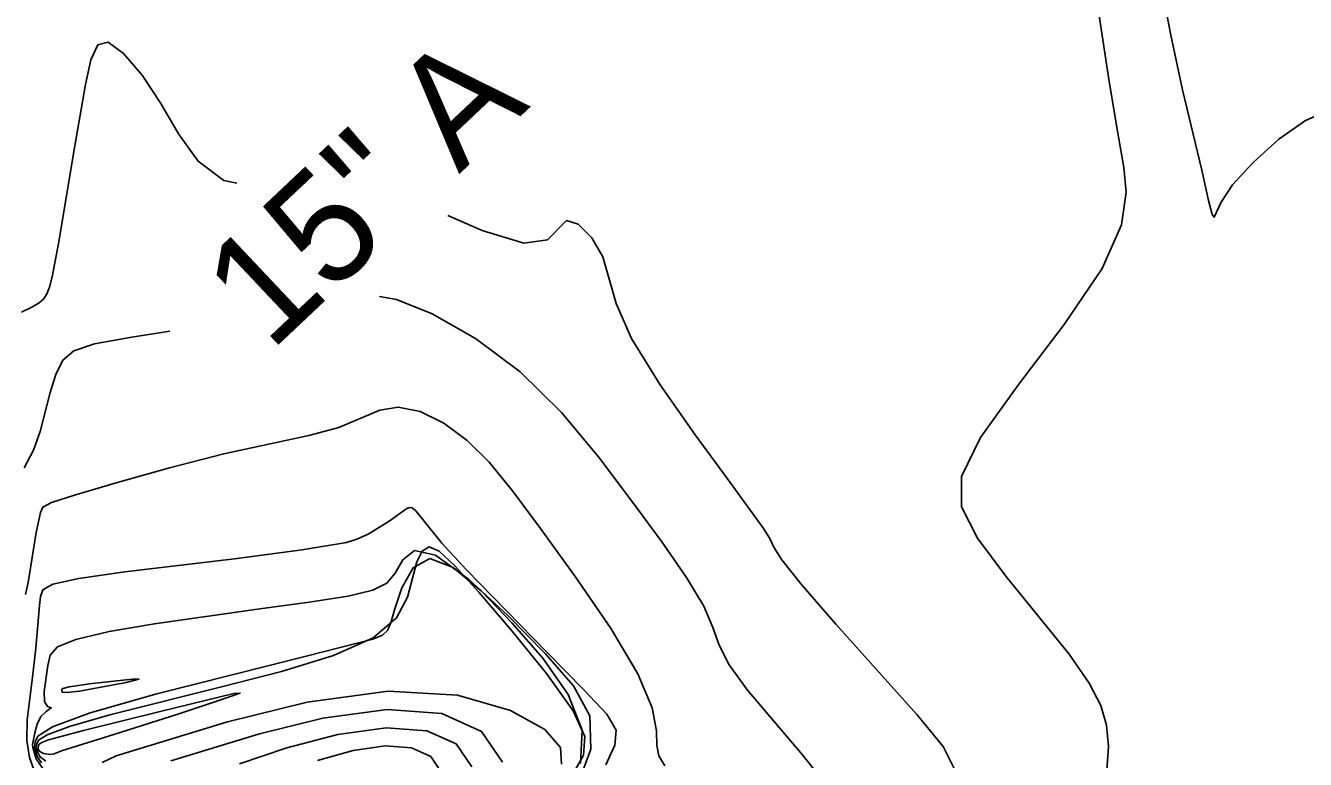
# Model space of a CAD drawing. Extents: x -291892836 to 2945206, y -477993085 to 1832792.
# Drawn here: x 1850832.6 to 1851264.1, y 543119 to 543366.4 of the extents above; entities that cross this region are included whole.
import ezdxf

# ---------------------------------------------------------------- set-up
doc = ezdxf.new("R2010")
doc.units = 0
doc.layers.add('DT_X_Contour_Minor', color=7, linetype='Continuous')
doc.layers.add('Level 40', color=7, linetype='Continuous')

msp = doc.modelspace()

# ---------------------------------------------------------------- linework, layer by layer
at = {"layer": 'DT_X_Contour_Minor'}
for points in [[(1851218.72, 543363.13), (1851212.95, 543392.92)], [(1851192.87, 543380.85), (1851197.98, 543347.57), (1851200.78, 543330.76), (1851202.9, 543318.53), (1851203.72, 543310.23), (1851202.14, 543299.25), (1851195.59, 543284.49), (1851182.79, 543265.63), (1851167.46, 543245.45), (1851154.57, 543227.55), (1851148.13, 543214.4), (1851148.11, 543204.09), (1851153.54, 543193.6), (1851163.11, 543180.79), (1851184.42, 543154.42), (1851191.22, 543144.71), (1851195.07, 543137.16), (1851196.99, 543130.49), (1851197.71, 543123.31), (1851197.02, 543113.72)], [(1851332.11, 543372.06), (1851318.16, 543358.06), (1851306.15, 543348.77), (1851296.02, 543343.58), (1851287.34, 543341.02), (1851279.61, 543339.62), (1851272.12, 543337.89), (1851264.09, 543334.36), (1851255.14, 543328.07), (1851246.44, 543320.25), (1851239.57, 543312.67), (1851235.65, 543306.83), (1851233.28, 543301.78), (1851232.67, 543302.64), (1851231.44, 543307.42), (1851229.14, 543317.6), (1851222.66, 543344.73), (1851218.72, 543363.13)], [(1850903.79, 543313.25), (1850899.49, 543314.19), (1850890.76, 543320.65), (1850884.18, 543329.86), (1850878.26, 543340.07), (1850871.91, 543349.6), (1850865.67, 543356.98), (1850860.46, 543360.75), (1850856.93, 543359.86), (1850854.63, 543354.81), (1850852.81, 543346.47), (1850848.88, 543323.96), (1850843.78, 543293.44), (1850841.55, 543281.66), (1850840.67, 543278.22), (1850839.78, 543275.89), (1850838.72, 543274.24), (1850837.15, 543272.87), (1850834.72, 543271.41)], [(1851147.02, 543113.21), (1851141.95, 543123.31), (1851133.07, 543134.07), (1851105.8, 543164.61), (1851094.08, 543178.07), (1851087.59, 543186.26), (1851084.89, 543190.56), (1851083.51, 543193.44), (1851081.22, 543197.18), (1851069.27, 543213.58), (1851058.35, 543228.36), (1851046.51, 543245.21), (1851036.89, 543260.82), (1851031.69, 543272.65), (1851027.2, 543288.43), (1851023.48, 543294.79), (1851018.92, 543299.38), (1851014.96, 543300.64), (1851008.54, 543294.09), (1851000.56, 543293.01), (1850986.53, 543297.27), (1850975, 543302.29)], [(1850951.9, 543275), (1850957.64, 543274.07), (1850969.64, 543269.17), (1850984.25, 543260.89), (1850999.36, 543249.64), (1851013.27, 543235.97), (1851025.78, 543221.03), (1851037.06, 543206.08), (1851047.15, 543192.28), (1851055.47, 543180.29), (1851061.28, 543170.63), (1851064.36, 543163.47), (1851066.44, 543157.45), (1851069.78, 543150.85), (1851076.04, 543142.32), (1851094.39, 543120.6), (1851104.15, 543108.47)], [(1850834.72, 543271.41), (1850831.24, 543269.74)], [(1850832.15, 543217.24), (1850835.34, 543223.19), (1850837.54, 543229.53), (1850840.87, 543242.7), (1850842.77, 543248.73), (1850845.23, 543253.55), (1850848.88, 543256.77), (1850855.82, 543259.07), (1850868.46, 543261.35), (1850881.3, 543263.33)], [(1850832.59, 543174.53), (1850833.52, 543178.66), (1850836.14, 543195.5), (1850837.6, 543202.18), (1850838.39, 543204.03), (1850841.4, 543205.59), (1850849.16, 543208.07), (1850863.21, 543212.24), (1850881.11, 543217.29), (1850899.4, 543222), (1850928.12, 543228.16), (1850938.19, 543230.86), (1850952, 543236.73), (1850958.27, 543237.78), (1850965.59, 543236.22), (1850973.58, 543232.28), (1850981.48, 543226.48), (1850988.89, 543219.13), (1850996.72, 543209.53), (1851006.2, 543196.79), (1851017.91, 543180.63), (1851029.77, 543163.33), (1851039.05, 543147.83), (1851043.82, 543136.38), (1851045.29, 543128.64), (1851045.48, 543123.62), (1851046.15, 543120.2), (1851048.16, 543116.81)], [(1850940.81, 543192.06), (1850944.33, 543193.2), (1850948.08, 543194.95), (1850955.16, 543199.24), (1850961.16, 543203.53), (1850962.21, 543203.86), (1850962.99, 543203.74), (1850964.18, 543202.75), (1850972.91, 543191.87), (1850981.18, 543182.94), (1851008.32, 543155.15), (1851020.83, 543142.45), (1851028.57, 543134.18), (1851031.73, 543128.8), (1851031.26, 543123.75), (1851028.19, 543117.12)], [(1850835.46, 543115.24), (1850833.95, 543119.59), (1850833.04, 543125.33), (1850833.18, 543132.34), (1850835, 543146.72), (1850836.07, 543156.48), (1850837.3, 543170.9), (1850837.62, 543173.85), (1850838.39, 543176.16), (1850841.81, 543178.07), (1850850.55, 543179.97), (1850866.08, 543182.16), (1850903.1, 543186.58), (1850925.89, 543189.62), (1850940.81, 543192.06)], [(1850838.42, 543115.91), (1850836.24, 543119.11), (1850835.04, 543122.99), (1850835, 543124.02), (1850835.7, 543127.9), (1850836.51, 543130.81), (1850837.79, 543133.42), (1850839.52, 543135.12), (1850841.25, 543136.31), (1850840, 543136.77), (1850838.99, 543138.47), (1850838.9, 543141.88), (1850840.17, 543150.62), (1850840.95, 543154.1), (1850843.4, 543156.91), (1850849.55, 543159.45), (1850860.8, 543162.06), (1850876.05, 543164.71), (1850911.59, 543169.74), (1850928.18, 543172), (1850941.35, 543174.05), (1850949.74, 543175.99), (1850954.45, 543178.35), (1850957.22, 543181.78), (1850959.78, 543186.28), (1850963.78, 543189.35), (1850970.87, 543187.85), (1850981.99, 543179.77), (1850995.18, 543167.53), (1851007.77, 543154.65), (1851017.39, 543143.75), (1851022.83, 543133.69), (1851023.17, 543122.43), (1851018.16, 543108.68)], [(1850838, 543117.86), (1850836.46, 543120.14), (1850835.64, 543122.97), (1850835.81, 543124.86), (1850836.77, 543126.77), (1850841.71, 543129.91), (1850854.43, 543134.65), (1850876.9, 543141.05), (1850927.25, 543153.77), (1850949.71, 543159.52), (1850952.96, 543160.86), (1850954.59, 543162.38), (1850955.73, 543165.04), (1850957.14, 543169.77), (1850959.49, 543176.82), (1850963.29, 543183.57), (1850968.96, 543186.68), (1850976.77, 543183.71), (1850986.21, 543175.8), (1850996.57, 543164.98), (1851006.96, 543153.05), (1851015.52, 543140.83), (1851020.21, 543128.88), (1851019.65, 543117.64)], [(1850839.43, 543118.35), (1850837.58, 543119.81), (1850836.69, 543121.16), (1850836.24, 543122.96), (1850836.39, 543124.25), (1850836.97, 543125.42), (1850839.89, 543127.29), (1850847.4, 543130.09), (1850860.98, 543133.96), (1850899.1, 543143.58), (1850918.91, 543148.66), (1850936.45, 543154.03), (1850949.78, 543159.99), (1850957.65, 543166.71), (1850961.43, 543173.65), (1850964.57, 543185.53), (1850966.29, 543189.21), (1850968.63, 543190.61), (1850972.02, 543189.15), (1850977.29, 543184.26), (1850985.38, 543175.31), (1850996.52, 543162.35), (1851008.21, 543147.96), (1851017.26, 543135.33), (1851021.21, 543126.7), (1851020.67, 543120.41), (1851016.99, 543113.8)], [(1850844.82, 543142.31), (1850844.87, 543142.62), (1850845.14, 543142.86), (1850847.29, 543143.46), (1850855.09, 543144.55), (1850868.62, 543146.07), (1850870.83, 543146), (1850866.57, 543144.88), (1850850.83, 543141.95), (1850846.45, 543141.48), (1850844.91, 543141.63), (1850844.82, 543142.31)], [(1850844.73, 543121.86), (1850842.25, 543120.83), (1850841.02, 543120.6), (1850838.61, 543120.92), (1850837.16, 543121.76), (1850836.83, 543122.59), (1850836.97, 543123.64), (1850837.17, 543124.08), (1850838.07, 543124.68), (1850840.36, 543125.54), (1850852.12, 543128.66), (1850878.03, 543135.16), (1850902.82, 543141.15), (1850904.92, 543141.34), (1850896.79, 543138.48), (1850883.97, 543134.18), (1850862.35, 543127.36), (1850844.73, 543121.86)], [(1851013.33, 543117.31), (1851012.95, 543123.02), (1851007.73, 543129.01), (1850996.07, 543135.48), (1850978.22, 543140.58), (1850954.9, 543141.98), (1850927.57, 543138.25), (1850900.74, 543131.65), (1850863.16, 543120.17)], [(1850993.41, 543117.99), (1850986.34, 543128.42), (1850972.96, 543134.43), (1850954.53, 543135.82), (1850932.8, 543132.86), (1850911.47, 543127.61), (1850881.59, 543118.48)], [(1850983.02, 543116.43), (1850977.77, 543124.17), (1850967.84, 543128.63), (1850954.16, 543129.66), (1850937.85, 543127.37), (1850920.73, 543122.86), (1850904.78, 543117.45)], [(1850972.64, 543114.86), (1850969.21, 543119.92), (1850962.73, 543122.83), (1850953.8, 543123.5), (1850943.03, 543121.95), (1850931.03, 543118.61)], [(1850863.16, 543120.17), (1850858.42, 543117.97)]]:
    msp.add_lwpolyline(points, dxfattribs=at)

# ---------------------------------------------------------------- texts
at = {"layer": 'Level 40'}
msp.add_text('15" A', height=37.5, rotation=43.3446, dxfattribs=at).set_placement((1850915.08, 543256.13))

doc.saveas('drawing.dxf')
